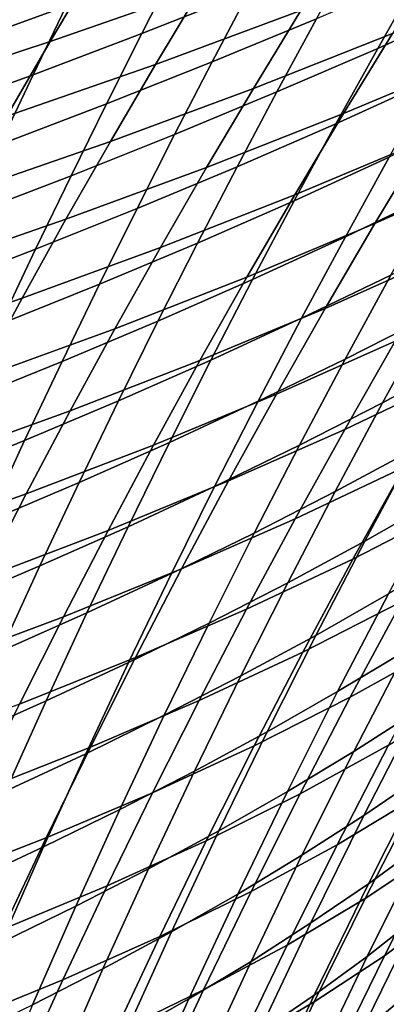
# Model space of a CAD drawing. Header units: metres. Extents: x -248 to 28, y -28 to 28.
# Tile 377 of 507: x -26.57 to -25.17, y 12.38 to 16.13. Entities that reach past the tile are written whole.
import ezdxf

# ---------------------------------------------------------------- set-up
doc = ezdxf.new("R2010")
doc.units = ezdxf.units.M
doc.layers.add('solid_10_061_053_XXX', color=7, linetype='CONTINUOUS')

msp = doc.modelspace()

# ---------------------------------------------------------------- linework, layer by layer
at = {"layer": 'solid_10_061_053_XXX'}
for points in [[(-25.704239, 16.533655, 55.744923), (-25.878977, 16.249968, 55.176208), (-26.45289, 16.049076, 56.155849), (-26.286411, 16.329533, 56.711418)], [(-25.694666, 16.241714, 106.52301), (-25.552752, 16.506256, 106.185974), (-25.970444, 16.342552, 106.000206), (-26.10437, 16.079992, 106.331772)], [(-24.827589, 16.193937, 107.805809), (-24.660162, 16.477203, 107.475311), (-25.047531, 16.304028, 107.26049), (-25.206499, 16.023134, 107.585823)], [(-26.392258, 16.183352, 105.820709), (-26.266747, 16.438393, 105.483437), (-26.70023, 16.281839, 105.315872), (-26.818066, 16.028605, 105.647591)], [(-25.317648, 16.458599, 54.187637), (-25.499586, 16.16675, 53.621387), (-26.052141, 15.961615, 54.622746), (-25.878977, 16.249968, 55.176208)], [(-25.439863, 16.135416, 107.051628), (-25.289406, 16.407953, 106.720467), (-25.694666, 16.241714, 106.52301), (-25.83699, 15.971321, 106.848892)], [(-24.960321, 16.379763, 52.611492), (-25.149706, 16.079439, 52.048523), (-25.679697, 15.870221, 53.070808), (-25.499586, 16.16675, 53.621387)], [(-26.286411, 16.329533, 56.711418), (-26.45289, 16.049076, 56.155849), (-27.039215, 15.855756, 57.126041), (-26.880487, 16.133007, 57.668621)], [(-26.10437, 16.079992, 106.331772), (-25.970444, 16.342552, 106.000206), (-26.392258, 16.183352, 105.820709), (-26.518368, 15.922739, 106.146904)], [(-25.206499, 16.023134, 107.585823), (-25.047531, 16.304028, 107.26049), (-25.439863, 16.135416, 107.051628), (-25.590557, 15.856845, 107.371864)], [(-24.633724, 16.296656, 51.018135), (-24.830734, 15.987502, 50.459312), (-25.336958, 15.774408, 51.501656), (-25.149706, 16.079439, 52.048523)], [(-25.878977, 16.249968, 55.176208), (-26.052141, 15.961615, 54.622746), (-26.617802, 15.764182, 55.615032), (-26.45289, 16.049076, 56.155849)], [(-25.83699, 15.971321, 106.848892), (-25.694666, 16.241714, 106.52301), (-26.10437, 16.079992, 106.331772), (-26.238739, 15.811703, 106.652458)], [(-26.518368, 15.922739, 106.146904), (-26.392258, 16.183352, 105.820709), (-26.818066, 16.028605, 105.647591), (-26.936525, 15.769908, 105.968498)], [(-24.995016, 15.904274, 108.125336), (-24.827589, 16.193937, 107.805809), (-25.206499, 16.023134, 107.585823), (-25.365515, 15.735991, 107.900436)], [(-25.499586, 16.16675, 53.621387), (-25.679697, 15.870221, 53.070808), (-26.223505, 15.668825, 54.084438), (-26.052141, 15.961615, 54.622746)], [(-25.590557, 15.856845, 107.371864), (-25.439863, 16.135416, 107.051628), (-25.83699, 15.971321, 106.848892), (-25.979589, 15.695028, 107.164108)], [(-26.238739, 15.811703, 106.652458), (-26.10437, 16.079992, 106.331772), (-26.518368, 15.922739, 106.146904), (-26.644951, 15.656514, 106.462471)], [(-25.149706, 16.079439, 52.048523), (-25.336958, 15.774408, 51.501656), (-25.857727, 15.569242, 52.535805), (-25.679697, 15.870221, 53.070808)], [(-26.45289, 16.049076, 56.155849), (-26.617802, 15.764182, 55.615032), (-27.196381, 15.574282, 56.597717), (-27.039215, 15.855756, 57.126041)], [(-25.365515, 15.735991, 107.900436), (-25.206499, 16.023134, 107.585823), (-25.590557, 15.856845, 107.371864), (-25.741346, 15.572171, 107.681633)], [(-24.830734, 15.987502, 50.459312), (-25.025257, 15.673596, 49.917042), (-25.521803, 15.464902, 50.970806), (-25.336958, 15.774408, 51.501656)], [(-26.052141, 15.961615, 54.622746), (-26.223505, 15.668825, 54.084438), (-26.780935, 15.475078, 55.088871), (-26.617802, 15.764182, 55.615032)], [(-25.979589, 15.695028, 107.164108), (-25.83699, 15.971321, 106.848892), (-26.238739, 15.811703, 106.652458), (-26.373419, 15.53764, 106.96273)], [(-26.644951, 15.656514, 106.462471), (-26.518368, 15.922739, 106.146904), (-26.936525, 15.769908, 105.968498), (-27.05549, 15.505706, 106.279037)], [(-25.679697, 15.870221, 53.070808), (-25.857727, 15.569242, 52.535805), (-26.392838, 15.371825, 53.561195), (-26.223505, 15.668825, 54.084438)], [(-25.162302, 15.60805, 108.434212), (-24.995016, 15.904274, 108.125336), (-25.365515, 15.735991, 107.900436), (-25.524445, 15.442443, 108.204651)], [(-24.543974, 15.890321, 48.855598), (-24.745817, 15.567116, 48.318855), (-25.216995, 15.355174, 49.391239), (-25.025257, 15.673596, 49.917042)], [(-25.741346, 15.572171, 107.681633), (-25.590557, 15.856845, 107.371864), (-25.979589, 15.695028, 107.164108), (-26.12233, 15.412766, 107.469101)], [(-26.373419, 15.53764, 106.96273), (-26.238739, 15.811703, 106.652458), (-26.644951, 15.656514, 106.462471), (-26.771885, 15.384632, 106.767876)], [(-25.336958, 15.774408, 51.501656), (-25.521803, 15.464902, 50.970806), (-26.033426, 15.264043, 52.016293), (-25.857727, 15.569242, 52.535805)], [(-24.981344, 15.472237, 108.972725), (-24.805862, 15.7781, 108.669746), (-25.162302, 15.60805, 108.434212), (-25.329308, 15.305085, 108.732704)], [(-25.524445, 15.442443, 108.204651), (-25.365515, 15.735991, 107.900436), (-25.741346, 15.572171, 107.681633), (-25.892103, 15.281234, 107.981239)], [(-26.12233, 15.412766, 107.469101), (-25.979589, 15.695028, 107.164108), (-26.373419, 15.53764, 106.96273), (-26.508287, 15.257733, 107.263016)], [(-26.223505, 15.668825, 54.084438), (-26.392838, 15.371825, 53.561195), (-26.942085, 15.181985, 54.577267), (-26.780935, 15.475078, 55.088871)], [(-25.025257, 15.673596, 49.917042), (-25.216995, 15.355174, 49.391239), (-25.703968, 15.151151, 50.455883), (-25.521803, 15.464902, 50.970806)], [(-25.329308, 15.305085, 108.732704), (-25.162302, 15.60805, 108.434212), (-25.524445, 15.442443, 108.204651), (-25.683157, 15.142305, 108.498718)], [(-25.892103, 15.281234, 107.981239), (-25.741346, 15.572171, 107.681633), (-26.12233, 15.412766, 107.469101), (-26.265093, 15.124377, 107.764168)], [(-26.508287, 15.257733, 107.263016), (-26.373419, 15.53764, 106.96273), (-26.771885, 15.384632, 106.767876), (-26.89905, 15.107026, 107.063538)], [(-25.857727, 15.569242, 52.535805), (-26.033426, 15.264043, 52.016293), (-26.559912, 15.070845, 53.052921), (-26.392838, 15.371825, 53.561195)], [(-24.745817, 15.567116, 48.318855), (-24.944527, 15.239313, 47.798965), (-25.405733, 15.032436, 48.881741), (-25.216995, 15.355174, 49.391239)], [(-25.521803, 15.464902, 50.970806), (-25.703968, 15.151151, 50.455883), (-26.206545, 14.954854, 51.512177), (-26.033426, 15.264043, 52.016293)], [(-25.156332, 15.159288, 109.265366), (-24.981344, 15.472237, 108.972725), (-25.329308, 15.305085, 108.732704), (-25.495893, 14.995196, 109.021103)], [(-25.683157, 15.142305, 108.498718), (-25.524445, 15.442443, 108.204651), (-25.892103, 15.281234, 107.981239), (-26.042706, 14.983852, 108.270935)], [(-26.265093, 15.124377, 107.764168), (-26.12233, 15.412766, 107.469101), (-26.508287, 15.257733, 107.263016), (-26.643229, 14.971829, 107.553612)], [(-26.392838, 15.371825, 53.561195), (-26.559912, 15.070845, 53.052921), (-27.101044, 14.88513, 54.080128), (-26.942085, 15.181985, 54.577267)], [(-25.216995, 15.355174, 49.391239), (-25.405733, 15.032436, 48.881741), (-25.883263, 14.833349, 49.956726), (-25.703968, 15.151151, 50.455883)], [(-25.005888, 15.004192, 109.80217), (-24.823034, 15.327717, 109.515518), (-25.156332, 15.159288, 109.265366), (-25.330683, 14.839072, 109.547951)], [(-26.042706, 14.983852, 108.270935), (-25.892103, 15.281234, 107.981239), (-26.265093, 15.124377, 107.764168), (-26.407759, 14.829681, 108.049553)], [(-25.495893, 14.995196, 109.021103), (-25.329308, 15.305085, 108.732704), (-25.683157, 15.142305, 108.498718), (-25.841524, 14.835398, 108.782913)], [(-26.643229, 14.971829, 107.553612), (-26.508287, 15.257733, 107.263016), (-26.89905, 15.107026, 107.063538), (-27.026339, 14.823543, 107.349724)], [(-26.033426, 15.264043, 52.016293), (-26.206545, 14.954854, 51.512177), (-26.724499, 14.766107, 52.559528), (-26.559912, 15.070845, 53.052921)], [(-24.944527, 15.239313, 47.798965), (-25.139959, 14.907102, 47.295681), (-25.591347, 14.705556, 48.388306), (-25.405733, 15.032436, 48.881741)], [(-25.330683, 14.839072, 109.547951), (-25.156332, 15.159288, 109.265366), (-25.495893, 14.995196, 109.021103), (-25.661924, 14.678202, 109.299667)], [(-24.8783, 14.838893, 110.342667), (-24.687735, 15.173609, 110.062134), (-25.005888, 15.004192, 109.80217), (-25.18786, 14.673049, 110.078827)], [(-26.407759, 14.829681, 108.049553), (-26.265093, 15.124377, 107.764168), (-26.643229, 14.971829, 107.553612), (-26.778133, 14.679747, 107.834747)], [(-25.703968, 15.151151, 50.455883), (-25.883263, 14.833349, 49.956726), (-26.376913, 14.641858, 51.023296), (-26.206545, 14.954854, 51.512177)], [(-25.841524, 14.835398, 108.782913), (-25.683157, 15.142305, 108.498718), (-26.042706, 14.983852, 108.270935), (-26.193029, 14.679847, 108.550987)], [(-24.705503, 15.116538, 46.195942), (-24.907677, 14.774363, 45.699684), (-25.33197, 14.570672, 46.808754), (-25.139959, 14.907102, 47.295681)], [(-26.559912, 15.070845, 53.052921), (-26.724499, 14.766107, 52.559528), (-27.257607, 14.584735, 53.597355), (-27.101044, 14.88513, 54.080128)], [(-25.405733, 15.032436, 48.881741), (-25.591347, 14.705556, 48.388306), (-26.059576, 14.511651, 49.473099), (-25.883263, 14.833349, 49.956726)], [(-26.193029, 14.679847, 108.550987), (-26.042706, 14.983852, 108.270935), (-26.407759, 14.829681, 108.049553), (-26.550217, 14.528498, 108.325516)], [(-25.661924, 14.678202, 109.299667), (-25.495893, 14.995196, 109.021103), (-25.841524, 14.835398, 108.782913), (-25.999414, 14.521537, 109.057503)], [(-25.18786, 14.673049, 110.078827), (-25.005888, 15.004192, 109.80217), (-25.330683, 14.839072, 109.547951), (-25.504248, 14.511406, 109.820763)], [(-26.206545, 14.954854, 51.512177), (-26.376913, 14.641858, 51.023296), (-26.88645, 14.457788, 52.080853), (-26.724499, 14.766107, 52.559528)], [(-25.139959, 14.907102, 47.295681), (-25.33197, 14.570672, 46.808754), (-25.773712, 14.374704, 47.91069), (-25.591347, 14.705556, 48.388306)], [(-26.550217, 14.528498, 108.325516), (-26.407759, 14.829681, 108.049553), (-26.778133, 14.679747, 107.834747), (-26.912891, 14.381307, 108.106674)], [(-25.883263, 14.833349, 49.956726), (-26.059576, 14.511651, 49.473099), (-26.544436, 14.325192, 50.549423), (-26.376913, 14.641858, 51.023296)], [(-25.999414, 14.521537, 109.057503), (-25.841524, 14.835398, 108.782913), (-26.193029, 14.679847, 108.550987), (-26.342955, 14.369034, 108.821648)], [(-25.504248, 14.511406, 109.820763), (-25.330683, 14.839072, 109.547951), (-25.661924, 14.678202, 109.299667), (-25.827261, 14.353918, 109.568672)], [(-25.067722, 14.496198, 110.613274), (-24.8783, 14.838893, 110.342667), (-25.18786, 14.673049, 110.078827), (-25.368801, 14.334104, 110.345772)], [(-24.907677, 14.774363, 45.699684), (-25.106089, 14.427913, 45.220074), (-25.52042, 14.230214, 46.337933), (-25.33197, 14.570672, 46.808754)], [(-26.342955, 14.369034, 108.821648), (-26.193029, 14.679847, 108.550987), (-26.550217, 14.528498, 108.325516), (-26.692347, 14.220647, 108.5923)], [(-25.591347, 14.705556, 48.388306), (-25.773712, 14.374704, 47.91069), (-26.232801, 14.186209, 49.004765), (-26.059576, 14.511651, 49.473099)], [(-25.827261, 14.353918, 109.568672), (-25.661924, 14.678202, 109.299667), (-25.999414, 14.521537, 109.057503), (-26.156696, 14.200542, 109.322754)], [(-25.368801, 14.334104, 110.345772), (-25.18786, 14.673049, 110.078827), (-25.504248, 14.511406, 109.820763), (-25.676882, 14.176107, 110.084084)], [(-26.376913, 14.641858, 51.023296), (-26.544436, 14.325192, 50.549423), (-27.045683, 14.146008, 51.616669), (-26.88645, 14.457788, 52.080853)], [(-24.709782, 14.633411, 44.095829), (-24.914501, 14.276475, 43.624367), (-25.300573, 14.077399, 44.756855), (-25.106089, 14.427913, 45.220074)], [(-24.970514, 14.307542, 111.150833), (-24.773853, 14.662434, 110.886391), (-25.067722, 14.496198, 110.613274), (-25.25584, 14.145343, 110.874245)], [(-25.33197, 14.570672, 46.808754), (-25.52042, 14.230214, 46.337933), (-25.952703, 14.040052, 47.44865), (-25.773712, 14.374704, 47.91069)], [(-26.692347, 14.220647, 108.5923), (-26.550217, 14.528498, 108.325516), (-26.912891, 14.381307, 108.106674), (-27.047396, 14.07633, 108.369637)], [(-26.156696, 14.200542, 109.322754), (-25.999414, 14.521537, 109.057503), (-26.342955, 14.369034, 108.821648), (-26.492353, 14.051233, 109.083183)], [(-26.059576, 14.511651, 49.473099), (-26.232801, 14.186209, 49.004765), (-26.709023, 14.004994, 50.090328), (-26.544436, 14.325192, 50.549423)], [(-25.676882, 14.176107, 110.084084), (-25.504248, 14.511406, 109.820763), (-25.827261, 14.353918, 109.568672), (-25.991764, 14.022164, 109.828407)], [(-25.25584, 14.145343, 110.874245), (-25.067722, 14.496198, 110.613274), (-25.368801, 14.334104, 110.345772), (-25.548552, 13.987174, 110.603294)], [(-25.106089, 14.427913, 45.220074), (-25.300573, 14.077399, 44.756855), (-25.705168, 13.885918, 45.882973), (-25.52042, 14.230214, 46.337933)], [(-26.492353, 14.051233, 109.083183), (-26.342955, 14.369034, 108.821648), (-26.692347, 14.220647, 108.5923), (-26.834034, 13.905947, 108.850159)], [(-25.773712, 14.374704, 47.91069), (-25.952703, 14.040052, 47.44865), (-26.402834, 13.857177, 48.551483), (-26.232801, 14.186209, 49.004765)], [(-25.991764, 14.022164, 109.828407), (-25.827261, 14.353918, 109.568672), (-26.156696, 14.200542, 109.322754), (-26.31324, 13.872231, 109.578934)], [(-25.548552, 13.987174, 110.603294), (-25.368801, 14.334104, 110.345772), (-25.676882, 14.176107, 110.084084), (-25.848438, 13.832994, 110.338196)], [(-26.544436, 14.325192, 50.549423), (-26.709023, 14.004994, 50.090328), (-27.202122, 13.830889, 51.166752), (-27.045683, 14.146008, 51.616669)], [(-25.165575, 13.944122, 111.405731), (-24.970514, 14.307542, 111.150833), (-25.25584, 14.145343, 110.874245), (-25.44249, 13.786144, 111.125877)], [(-24.914501, 14.276475, 43.624367), (-25.11488, 13.915463, 43.169579), (-25.490974, 13.723032, 44.309776), (-25.300573, 14.077399, 44.756855)], [(-25.52042, 14.230214, 46.337933), (-25.705168, 13.885918, 45.882973), (-26.128201, 13.70177, 47.001945), (-25.952703, 14.040052, 47.44865)], [(-26.232801, 14.186209, 49.004765), (-26.402834, 13.857177, 48.551483), (-26.870583, 13.681399, 49.645775), (-26.709023, 14.004994, 50.090328)], [(-26.31324, 13.872231, 109.578934), (-26.156696, 14.200542, 109.322754), (-26.492353, 14.051233, 109.083183), (-26.641108, 13.726265, 109.335846)], [(-25.848438, 13.832994, 110.338196), (-25.676882, 14.176107, 110.084084), (-25.991764, 14.022164, 109.828407), (-26.155296, 13.682757, 110.079132)], [(-25.44249, 13.786144, 111.125877), (-25.25584, 14.145343, 110.874245), (-25.548552, 13.987174, 110.603294), (-25.726957, 13.632078, 110.851692)], [(-24.757872, 14.115527, 42.023811), (-24.963898, 13.743586, 41.5783), (-25.310736, 13.550608, 42.731205), (-25.11488, 13.915463, 43.169579)], [(-25.300573, 14.077399, 44.756855), (-25.490974, 13.723032, 44.309776), (-25.886068, 13.537972, 45.443619), (-25.705168, 13.885918, 45.882973)], [(-25.098143, 13.729399, 111.939682), (-24.896427, 14.106055, 111.690971), (-25.165575, 13.944122, 111.405731), (-25.358852, 13.571996, 111.651367)], [(-26.641108, 13.726265, 109.335846), (-26.492353, 14.051233, 109.083183), (-26.834034, 13.905947, 108.850159), (-26.975163, 13.584219, 109.099358)], [(-25.952703, 14.040052, 47.44865), (-26.128201, 13.70177, 47.001945), (-26.569565, 13.524706, 48.113026), (-26.402834, 13.857177, 48.551483)], [(-26.155296, 13.682757, 110.079132), (-25.991764, 14.022164, 109.828407), (-26.31324, 13.872231, 109.578934), (-26.468916, 13.536423, 109.826302)], [(-25.726957, 13.632078, 110.851692), (-25.548552, 13.987174, 110.603294), (-25.848438, 13.832994, 110.338196), (-26.01877, 13.481883, 110.583374)], [(-25.358852, 13.571996, 111.651367), (-25.165575, 13.944122, 111.405731), (-25.44249, 13.786144, 111.125877), (-25.627493, 13.418421, 111.368454)], [(-25.705168, 13.885918, 45.882973), (-25.886068, 13.537972, 45.443619), (-26.300077, 13.360027, 46.570328), (-26.128201, 13.70177, 47.001945)], [(-25.11488, 13.915463, 43.169579), (-25.310736, 13.550608, 42.731205), (-25.677128, 13.365021, 43.878574), (-25.490974, 13.723032, 44.309776)], [(-25.053513, 13.500091, 112.47541), (-24.845573, 13.890668, 112.233101), (-25.098143, 13.729399, 111.939682), (-25.29764, 13.343669, 112.179108)], [(-26.402834, 13.857177, 48.551483), (-26.569565, 13.524706, 48.113026), (-27.029026, 13.354542, 49.215534), (-26.870583, 13.681399, 49.645775)], [(-26.468916, 13.536423, 109.826302), (-26.31324, 13.872231, 109.578934), (-26.641108, 13.726265, 109.335846), (-26.789093, 13.393946, 109.579903)], [(-26.01877, 13.481883, 110.583374), (-25.848438, 13.832994, 110.338196), (-26.155296, 13.682757, 110.079132), (-26.317719, 13.335516, 110.321121)], [(-25.627493, 13.418421, 111.368454), (-25.44249, 13.786144, 111.125877), (-25.726957, 13.632078, 110.851692), (-25.903854, 13.268633, 111.091232)], [(-24.963898, 13.743586, 41.5783), (-25.164902, 13.367839, 41.149471), (-25.501886, 13.182138, 42.308979), (-25.310736, 13.550608, 42.731205)], [(-26.128201, 13.70177, 47.001945), (-26.300077, 13.360027, 46.570328), (-26.732889, 13.188951, 47.689144), (-26.569565, 13.524706, 48.113026)], [(-25.490974, 13.723032, 44.309776), (-25.677128, 13.365021, 43.878574), (-26.062983, 13.186568, 45.019627), (-25.886068, 13.537972, 45.443619)], [(-25.29764, 13.343669, 112.179108), (-25.098143, 13.729399, 111.939682), (-25.358852, 13.571996, 111.651367), (-25.55007, 13.190981, 111.887909)], [(-26.317719, 13.335516, 110.321121), (-26.155296, 13.682757, 110.079132), (-26.468916, 13.536423, 109.826302), (-26.623594, 13.192934, 110.06514)], [(-25.03153, 13.2551, 113.012131), (-24.817904, 13.660284, 112.776512), (-25.053513, 13.500091, 112.47541), (-25.258722, 13.100082, 112.708328)], [(-25.903854, 13.268633, 111.091232), (-25.726957, 13.632078, 110.851692), (-26.01877, 13.481883, 110.583374), (-26.187721, 13.122592, 110.819893)], [(-25.310736, 13.550608, 42.731205), (-25.501886, 13.182138, 42.308979), (-25.858871, 13.003575, 43.463001), (-25.677128, 13.365021, 43.878574)], [(-25.55007, 13.190981, 111.887909), (-25.358852, 13.571996, 111.651367), (-25.627493, 13.418421, 111.368454), (-25.810591, 13.041988, 111.602142)], [(-24.848013, 13.560925, 39.985287), (-25.053741, 13.173902, 39.566872), (-25.36068, 12.988538, 40.737064), (-25.164902, 13.367839, 41.149471)], [(-26.623594, 13.192934, 110.06514), (-26.468916, 13.536423, 109.826302), (-26.789093, 13.393946, 109.579903), (-26.936184, 13.054095, 109.815605)], [(-25.886068, 13.537972, 45.443619), (-26.062983, 13.186568, 45.019627), (-26.468212, 13.014997, 46.153561), (-26.300077, 13.360027, 46.570328)], [(-26.187721, 13.122592, 110.819893), (-26.01877, 13.481883, 110.583374), (-26.317719, 13.335516, 110.321121), (-26.478886, 12.980255, 110.554649)], [(-25.258722, 13.100082, 112.708328), (-25.053513, 13.500091, 112.47541), (-25.29764, 13.343669, 112.179108), (-25.494585, 12.948695, 112.40934)], [(-25.810591, 13.041988, 111.602142), (-25.627493, 13.418421, 111.368454), (-25.903854, 13.268633, 111.091232), (-26.078989, 12.896651, 111.322067)], [(-25.031946, 12.993317, 113.549057), (-24.813227, 13.413787, 113.320419), (-25.03153, 13.2551, 113.012131), (-25.241882, 12.840137, 113.238266)], [(-26.300077, 13.360027, 46.570328), (-26.468212, 13.014997, 46.153561), (-26.8927, 12.850062, 47.279606), (-26.732889, 13.188951, 47.689144)], [(-25.677128, 13.365021, 43.878574), (-25.858871, 13.003575, 43.463001), (-26.235769, 12.831895, 44.610741), (-26.062983, 13.186568, 45.019627)], [(-25.164902, 13.367839, 41.149471), (-25.36068, 12.988538, 40.737064), (-25.688147, 12.810288, 41.902645), (-25.501886, 13.182138, 42.308979)], [(-24.767427, 13.366627, 38.392879), (-24.977337, 12.967954, 37.985748), (-25.253666, 12.783404, 39.165131), (-25.053741, 13.173902, 39.566872)], [(-26.478886, 12.980255, 110.554649), (-26.317719, 13.335516, 110.321121), (-26.623594, 13.192934, 110.06514), (-26.777132, 12.841582, 110.295685)], [(-25.494585, 12.948695, 112.40934), (-25.29764, 13.343669, 112.179108), (-25.55007, 13.190981, 111.887909), (-25.738909, 12.800901, 112.115463)], [(-26.078989, 12.896651, 111.322067), (-25.903854, 13.268633, 111.091232), (-26.187721, 13.122592, 110.819893), (-26.355053, 12.75493, 111.047905)], [(-25.241882, 12.840137, 113.238266), (-25.03153, 13.2551, 113.012131), (-25.258722, 13.100082, 112.708328), (-25.460855, 12.690479, 112.931969)], [(-26.062983, 13.186568, 45.019627), (-26.235769, 12.831895, 44.610741), (-26.632483, 12.666847, 45.751392), (-26.468212, 13.014997, 46.153561)], [(-25.501886, 13.182138, 42.308979), (-25.688147, 12.810288, 41.902645), (-26.036047, 12.638906, 43.062801), (-25.858871, 13.003575, 43.463001)], [(-25.738909, 12.800901, 112.115463), (-25.55007, 13.190981, 111.887909), (-25.810591, 13.041988, 111.602142), (-25.991474, 12.656664, 111.827026)], [(-25.053741, 13.173902, 39.566872), (-25.253666, 12.783404, 39.165131), (-25.551035, 12.605927, 40.340805), (-25.36068, 12.988538, 40.737064)], [(-25.054413, 12.713619, 114.085419), (-24.831263, 13.150052, 113.864037), (-25.031946, 12.993317, 113.549057), (-25.246811, 12.562728, 113.768135)], [(-24.722103, 13.159835, 36.803471), (-24.935648, 12.749027, 36.408443), (-25.180916, 12.56578, 37.59549), (-24.977337, 12.967954, 37.985748)], [(-26.355053, 12.75493, 111.047905), (-26.187721, 13.122592, 110.819893), (-26.478886, 12.980255, 110.554649), (-26.638563, 12.616784, 110.779839)], [(-25.460855, 12.690479, 112.931969), (-25.258722, 13.100082, 112.708328), (-25.494585, 12.948695, 112.40934), (-25.688648, 12.544305, 112.630486)], [(-25.991474, 12.656664, 111.827026), (-25.810591, 13.041988, 111.602142), (-26.078989, 12.896651, 111.322067), (-26.252068, 12.515944, 111.544289)], [(-26.468212, 13.014997, 46.153561), (-26.632483, 12.666847, 45.751392), (-27.048893, 12.508195, 46.884174), (-26.8927, 12.850062, 47.279606)], [(-25.858871, 13.003575, 43.463001), (-26.036047, 12.638906, 43.062801), (-26.404284, 12.474142, 44.216721), (-26.235769, 12.831895, 44.610741)], [(-25.36068, 12.988538, 40.737064), (-25.551035, 12.605927, 40.340805), (-25.869345, 12.435276, 41.51194), (-25.688147, 12.810288, 41.902645)], [(-25.246811, 12.562728, 113.768135), (-25.031946, 12.993317, 113.549057), (-25.241882, 12.840137, 113.238266), (-25.448601, 12.415238, 113.45504)], [(-26.638563, 12.616784, 110.779839), (-26.478886, 12.980255, 110.554649), (-26.777132, 12.841582, 110.295685), (-26.929312, 12.482173, 110.518089)], [(-25.688648, 12.544305, 112.630486), (-25.494585, 12.948695, 112.40934), (-25.738909, 12.800901, 112.115463), (-25.925047, 12.401578, 112.334122)], [(-24.977337, 12.967954, 37.985748), (-25.180916, 12.56578, 37.59549), (-25.447674, 12.389557, 38.779743), (-25.253666, 12.783404, 39.165131)], [(-26.252068, 12.515944, 111.544289), (-26.078989, 12.896651, 111.322067), (-26.355053, 12.75493, 111.047905), (-26.520475, 12.378704, 111.267479)], [(-26.235769, 12.831895, 44.610741), (-26.404284, 12.474142, 44.216721), (-26.792763, 12.315752, 45.363586), (-26.632483, 12.666847, 45.751392)], [(-25.448601, 12.415238, 113.45504), (-25.241882, 12.840137, 113.238266), (-25.460855, 12.690479, 112.931969), (-25.659569, 12.271116, 113.146439)], [(-25.054413, 12.713619, 114.085419), (-25.273088, 12.266739, 114.297165), (-25.098475, 12.414884, 114.62043), (-24.871624, 12.867948, 114.40657)], [(-25.688147, 12.810288, 41.902645), (-25.869345, 12.435276, 41.51194), (-26.208496, 12.271211, 42.677715), (-26.036047, 12.638906, 43.062801)], [(-25.925047, 12.401578, 112.334122), (-25.738909, 12.800901, 112.115463), (-25.991474, 12.656664, 111.827026), (-26.169832, 12.262262, 112.043198)], [(-25.253666, 12.783404, 39.165131), (-25.447674, 12.389557, 38.779743), (-25.735863, 12.220099, 39.960381), (-25.551035, 12.605927, 40.340805)], [(-26.520475, 12.378704, 111.267479), (-26.355053, 12.75493, 111.047905), (-26.638563, 12.616784, 110.779839), (-26.79648, 12.244904, 110.996788)], [(-24.935648, 12.749027, 36.408443), (-25.142385, 12.334637, 36.030426), (-25.378124, 12.160153, 37.221729), (-25.180916, 12.56578, 37.59549)], [(-25.320194, 11.951058, 114.824593), (-25.077225, 12.275374, 115.076439), (-24.847057, 12.738276, 114.868164), (-25.098475, 12.414884, 114.62043)], [(-25.659569, 12.271116, 113.146439), (-25.460855, 12.690479, 112.931969), (-25.688648, 12.544305, 112.630486), (-25.879496, 12.130326, 112.842651)], [(-25.273088, 12.266739, 114.297165), (-25.054413, 12.713619, 114.085419), (-25.246811, 12.562728, 113.768135), (-25.457445, 12.121871, 113.977776)], [(-26.169832, 12.262262, 112.043198), (-25.991474, 12.656664, 111.827026), (-26.252068, 12.515944, 111.544289), (-26.422792, 12.126323, 111.757996)], [(-26.036047, 12.638906, 43.062801), (-26.208496, 12.271211, 42.677715), (-26.568392, 12.113489, 43.837307), (-26.404284, 12.474142, 44.216721)], [(-25.551035, 12.605927, 40.340805), (-25.735863, 12.220099, 39.960381), (-26.045383, 12.057173, 41.136559), (-25.869345, 12.435276, 41.51194)], [(-25.879496, 12.130326, 112.842651), (-25.688648, 12.544305, 112.630486), (-25.925047, 12.401578, 112.334122), (-26.108164, 11.992833, 112.543991)], [(-25.457445, 12.121871, 113.977776), (-25.246811, 12.562728, 113.768135), (-25.448601, 12.415238, 113.45504), (-25.651327, 11.980246, 113.662567)], [(-25.180916, 12.56578, 37.59549), (-25.378124, 12.160153, 37.221729), (-25.635725, 11.992373, 38.410351), (-25.447674, 12.389557, 38.779743)], [(-25.301807, 11.801615, 115.275055), (-25.102432, 12.067238, 115.55864), (-24.869532, 12.542773, 115.35675), (-25.077225, 12.275374, 115.076439)], [(-26.422792, 12.126323, 111.757996), (-26.252068, 12.515944, 111.544289), (-26.520475, 12.378704, 111.267479), (-26.683706, 11.993719, 111.478714)], [(-24.928425, 12.516144, 34.837276), (-25.137756, 12.089048, 34.472225), (-25.342281, 11.916739, 35.669022), (-25.142385, 12.334637, 36.030426)], [(-26.404284, 12.474142, 44.216721), (-26.568392, 12.113489, 43.837307), (-26.948935, 11.961868, 44.989895), (-26.792763, 12.315752, 45.363586)], [(-25.869345, 12.435276, 41.51194), (-26.045383, 12.057173, 41.136559), (-26.376135, 11.900538, 42.307453), (-26.208496, 12.271211, 42.677715)], [(-26.108164, 11.992833, 112.543991), (-25.925047, 12.401578, 112.334122), (-26.169832, 12.262262, 112.043198), (-26.34536, 11.858602, 112.250763)], [(-25.447674, 12.389557, 38.779743), (-25.635725, 11.992373, 38.410351), (-25.915127, 11.831046, 39.595448), (-25.735863, 12.220099, 39.960381)], [(-25.651327, 11.980246, 113.662567), (-25.448601, 12.415238, 113.45504), (-25.659569, 12.271116, 113.146439), (-25.854515, 11.841828, 113.351852)], [(-25.273088, 12.266739, 114.297165), (-25.486906, 11.809273, 114.49942), (-25.320194, 11.951058, 114.824593), (-25.098475, 12.414884, 114.62043)]]:
    msp.add_3dface(points, dxfattribs=at)

doc.saveas('drawing.dxf')
